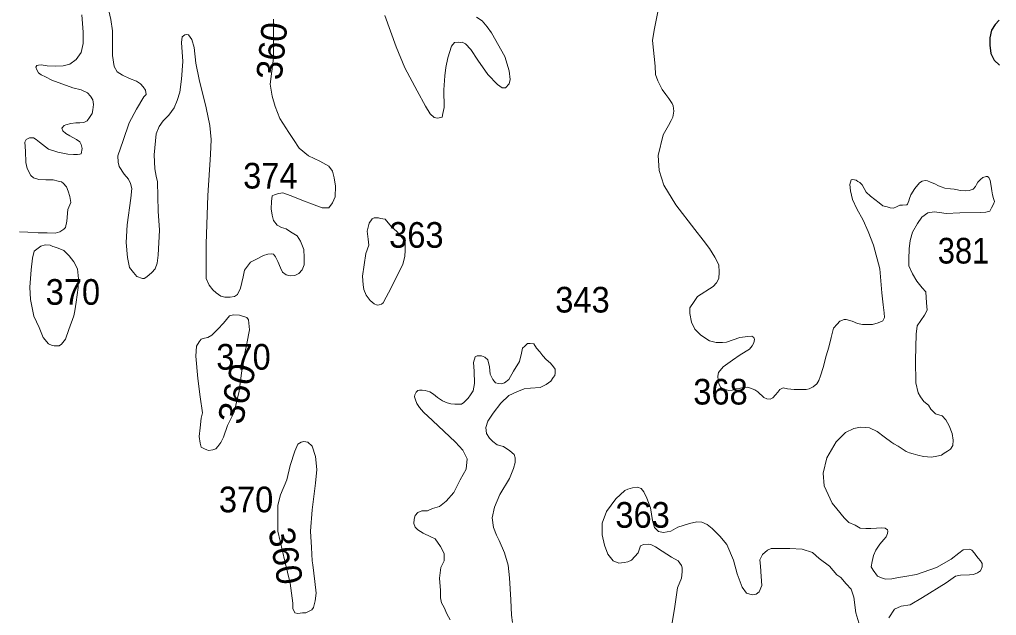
# Model space of a CAD drawing. Extents: x 445.4 to 500, y 8728.7 to 8784.
# Drawn here: x 445.45 to 451.54, y 8738.89 to 8742.61 of the extents above; entities that cross this region are included whole.
import ezdxf
from ezdxf.enums import TextEntityAlignment as Align

# ---------------------------------------------------------------- set-up
doc = ezdxf.new("R2010")
doc.units = 0
doc.header["$LTSCALE"] = 0.064
doc.layers.add('1', color=7, linetype='Continuous', lineweight=25)
doc.layers.add('2', color=7, linetype='Continuous', lineweight=13)
doc.layers.add('21', color=7, linetype='Continuous')
doc.layers.add('61', color=7, linetype='Continuous')

msp = doc.modelspace()

# ---------------------------------------------------------------- linework, layer by layer
at = {"layer": '1'}
msp.add_lwpolyline([(451.5543, 8742.6006), (451.5293, 8742.5735), (451.5063, 8742.5381), (451.4959, 8742.4901), (451.4959, 8742.4443), (451.5026, 8742.393), (451.5235, 8742.3513), (451.5569, 8742.32)], dxfattribs=at)
at = {"layer": '2'}
for points in [[(446.0604, 8741.7554), (446.0944, 8741.852), (446.1311, 8741.9618), (446.1756, 8742.0454), (446.2227, 8742.1223), (446.2358, 8742.138), (446.2331, 8742.1641), (446.2174, 8742.185), (446.2017, 8742.2033), (446.1756, 8742.2216), (446.1337, 8742.2373), (446.0892, 8742.2582), (446.0551, 8742.2791), (446.0368, 8742.3131), (446.0263, 8742.381), (446.0263, 8742.5339), (446.0158, 8742.6044), (446.0001, 8742.6776)], [(445.8351, 8742.6345), (445.8451, 8742.5258), (445.8451, 8742.4552), (445.832, 8742.4003), (445.8006, 8742.3559), (445.7614, 8742.3272), (445.7195, 8742.3167), (445.6724, 8742.3141), (445.62, 8742.3167), (445.5833, 8742.3235), (445.565, 8742.3208), (445.5545, 8742.3182), (445.5493, 8742.3078), (445.5545, 8742.2921), (445.565, 8742.2738), (445.5833, 8742.2607), (445.6095, 8742.2477), (445.6488, 8742.2268), (445.7797, 8742.1797), (445.832, 8742.1667), (445.8713, 8742.1484), (445.8896, 8742.1275), (445.9053, 8742.104), (445.9079, 8742.0752), (445.9053, 8742.0413), (445.9001, 8742.0204), (445.8844, 8741.9942), (445.8687, 8741.9733), (445.8477, 8741.9629), (445.8242, 8741.9603), (445.798, 8741.9603), (445.7666, 8741.9577), (445.7352, 8741.9498), (445.7247, 8741.9446), (445.7116, 8741.9289), (445.7168, 8741.9106), (445.7352, 8741.8949), (445.7613, 8741.8793), (445.8032, 8741.8584), (445.8242, 8741.8427), (445.832, 8741.827), (445.8373, 8741.8009), (445.832, 8741.7682), (445.8241, 8741.7656), (445.8084, 8741.763), (445.7848, 8741.763), (445.7482, 8741.7656), (445.6854, 8741.7786), (445.6278, 8741.7969), (445.5728, 8741.8413), (445.5519, 8741.857), (445.5335, 8741.8675), (445.5204, 8741.8675), (445.51, 8741.8675), (445.489, 8741.857), (445.4812, 8741.8413), (445.4838, 8741.7839), (445.4864, 8741.7133), (445.4943, 8741.6767), (445.5178, 8741.6323), (445.5335, 8741.6192), (445.5676, 8741.6088), (445.6121, 8741.6062), (445.6566, 8741.6062), (445.688, 8741.5983), (445.7089, 8741.5931), (445.7194, 8741.5853), (445.7403, 8741.5618), (445.7508, 8741.5356), (445.7613, 8741.5017), (445.7665, 8741.4651), (445.7482, 8741.4207), (445.743, 8741.3475)], [(447.0305, 8742.6069), (447.0305, 8742.3635), (447.0104, 8742.2018), (447.023, 8742.1265), (447.0406, 8742.0638), (447.0707, 8741.9885), (447.126, 8741.9007), (447.1562, 8741.858), (447.1903, 8741.8036), (447.2487, 8741.755), (447.3201, 8741.7226), (447.3753, 8741.6902), (447.398, 8741.661), (447.4078, 8741.6189), (447.4175, 8741.5671), (447.4143, 8741.499), (447.398, 8741.4634), (447.3753, 8741.431), (447.3331, 8741.431)], [(448.2964, 8742.6198), (448.3307, 8742.597), (448.3628, 8742.5604), (448.3902, 8742.5216), (448.4728, 8742.3743), (448.5003, 8742.2852), (448.5048, 8742.2304), (448.5003, 8742.2053), (448.4774, 8742.1802), (448.4568, 8742.1802), (448.4271, 8742.2007), (448.3676, 8742.2624), (448.3035, 8742.3514), (448.2601, 8742.4177), (448.228, 8742.4542), (448.2074, 8742.4633), (448.196, 8742.461), (448.1823, 8742.4633), (448.1594, 8742.461), (448.1411, 8742.4382), (448.1182, 8742.3674), (448.1045, 8742.3058), (448.0976, 8742.2533), (448.0931, 8742.1665), (448.0949, 8742.0559), (448.0857, 8742.0194), (448.0811, 8741.9966), (448.0537, 8741.9897), (448.0331, 8741.9943), (448.0079, 8742.0171), (447.9782, 8742.0651), (447.9256, 8742.161), (447.8501, 8742.3048), (447.7952, 8742.435), (447.7242, 8742.6304)], [(450.0877, 8740.2501), (450.0503, 8740.2853), (450.0317, 8740.2978), (450.0047, 8740.3081), (449.9881, 8740.3144), (449.9569, 8740.3123), (449.9362, 8740.3061), (449.9133, 8740.304), (449.8905, 8740.2957), (449.8697, 8740.2936), (449.8552, 8740.2978), (449.8324, 8740.304), (449.8178, 8740.3144), (449.8074, 8740.3372), (449.8033, 8740.3579), (449.8012, 8740.3827), (449.8054, 8740.4055), (449.8344, 8740.4408), (449.8926, 8740.4822), (449.9403, 8740.5153), (449.9976, 8740.551), (450.0142, 8740.5718), (450.0246, 8740.5904), (450.0287, 8740.6111), (450.0246, 8740.6236), (450.0121, 8740.6318), (449.9872, 8740.6298), (449.9374, 8740.6236), (449.8959, 8740.609), (449.8544, 8740.5945), (449.8294, 8740.5925), (449.79, 8740.5925), (449.7485, 8740.6028), (449.6945, 8740.6381), (449.6571, 8740.6754), (449.6364, 8740.7189), (449.626, 8740.7727), (449.626, 8740.808), (449.653, 8740.8473), (449.6737, 8740.8784), (449.7717, 8740.9419), (449.7925, 8740.9647), (449.807, 8740.9917), (449.8091, 8741.031), (449.807, 8741.0766), (449.7821, 8741.1243), (449.7489, 8741.1782), (449.7095, 8741.23), (449.6576, 8741.2963), (449.5387, 8741.4511), (449.4639, 8741.5734), (449.4349, 8741.6646), (449.4286, 8741.7578), (449.4598, 8741.8859), (449.493, 8741.9439), (449.5096, 8741.975), (449.52, 8741.9957), (449.5263, 8742.033), (449.5221, 8742.0662), (449.5159, 8742.0827), (449.4951, 8742.1138), (449.4764, 8742.1387), (449.4536, 8742.1698), (449.4266, 8742.2236), (449.4121, 8742.263), (449.41, 8742.3148), (449.3934, 8742.4741), (449.4038, 8742.5383), (449.4266, 8742.6523)], [(447.3331, 8741.431), (447.2844, 8741.4504), (447.2065, 8741.4796), (447.1416, 8741.5055), (447.0897, 8741.5249), (447.0637, 8741.5217), (447.041, 8741.5152), (447.0215, 8741.5055), (447.0183, 8741.4699), (447.015, 8741.4245), (447.0215, 8741.3856), (447.0313, 8741.3532), (447.054, 8741.3241), (447.0799, 8741.3079), (447.1092, 8741.3014), (447.137, 8741.2813), (447.1781, 8741.2563), (447.1995, 8741.2242), (447.2192, 8741.1708), (447.2227, 8741.1209), (447.2227, 8741.0763), (447.2102, 8741.0443), (447.1888, 8741.0229), (447.1638, 8741.0104), (447.1335, 8741.0086), (447.1103, 8741.014), (447.0871, 8741.03), (447.0746, 8741.0567), (447.0585, 8741.0977), (447.0424, 8741.1262), (447.0299, 8741.1423), (447.0174, 8741.1441), (446.9942, 8741.1423), (446.9692, 8741.1351), (446.9246, 8741.112), (446.8871, 8741.0924), (446.8675, 8741.0674), (446.8496, 8741.0425), (446.8425, 8741.0015), (446.824, 8740.9312), (446.8061, 8740.892), (446.7883, 8740.8796), (446.7597, 8740.8742), (446.7276, 8740.8742), (446.7026, 8740.8813), (446.674, 8740.9009), (446.6526, 8740.9205), (446.6294, 8740.9491), (446.6098, 8740.9918), (446.6098, 8741.0827), (446.6115, 8741.2074), (446.6203, 8741.5082), (446.6372, 8741.7636), (446.6425, 8741.8577), (446.6346, 8741.9439), (446.6111, 8742.0537), (446.5665, 8742.2313), (446.5457, 8742.3322), (446.5352, 8742.4315), (446.5221, 8742.4812), (446.5012, 8742.5099), (446.4907, 8742.5125), (446.4776, 8742.5099), (446.4619, 8742.4969), (446.4567, 8742.4629), (446.4645, 8742.3427), (446.4567, 8742.233), (446.4462, 8742.152), (446.4305, 8742.0997), (446.4122, 8742.0553), (446.3774, 8742.0093), (446.3434, 8741.9727), (446.3172, 8741.9388), (446.2989, 8741.8917), (446.2858, 8741.7611), (446.291, 8741.6749), (446.2989, 8741.6278), (446.3067, 8741.5939), (446.3116, 8741.4115), (446.3195, 8741.2913), (446.3116, 8741.1371), (446.3064, 8741.0875), (446.2933, 8741.0509), (446.2724, 8741.0274), (446.2409, 8741.0013), (446.2252, 8740.9908), (446.2148, 8740.9908), (446.1781, 8741.0039), (446.1572, 8741.0274), (446.1336, 8741.0588), (446.1205, 8741.1215), (446.1127, 8741.2155), (446.1179, 8741.3253), (446.1415, 8741.4925), (446.1467, 8741.5526), (446.1388, 8741.5839), (446.1258, 8741.6101), (446.0996, 8741.6414), (446.0682, 8741.69), (446.063, 8741.7162), (446.0604, 8741.7554)], [(451.4956, 8741.41), (451.5063, 8741.4314), (451.5188, 8741.4546), (451.5242, 8741.4707), (451.5188, 8741.4903), (451.5117, 8741.5135), (451.5081, 8741.5367), (451.5063, 8741.5527), (451.5028, 8741.5795), (451.4974, 8741.6027), (451.4902, 8741.6205), (451.4813, 8741.6276), (451.4724, 8741.6276), (451.4527, 8741.6205), (451.4366, 8741.608), (451.4206, 8741.592), (451.4134, 8741.5777), (451.4063, 8741.5634), (451.392, 8741.5474), (451.3669, 8741.5402), (451.3419, 8741.5367), (451.3116, 8741.5385), (451.2937, 8741.5438), (451.274, 8741.5474), (451.2508, 8741.5492), (451.2151, 8741.5545), (451.1918, 8741.5616), (451.1757, 8741.5688), (451.1525, 8741.5813), (451.1257, 8741.592), (451.1078, 8741.5991), (451.0935, 8741.6027), (451.0739, 8741.5973), (451.0578, 8741.5866), (451.0292, 8741.5527), (451.0024, 8741.5117), (450.9953, 8741.4903), (450.9899, 8741.4742), (450.9828, 8741.4546), (450.9792, 8741.4493), (450.9524, 8741.4475), (450.9345, 8741.4475), (450.9149, 8741.4368), (450.8952, 8741.4297), (450.8755, 8741.4314), (450.8559, 8741.4386), (450.8291, 8741.4439), (450.8059, 8741.4635), (450.7522, 8741.5046), (450.7254, 8741.5295), (450.6997, 8741.5742), (450.6854, 8741.5903), (450.6729, 8741.5956), (450.6622, 8741.6045), (450.6425, 8741.6081), (450.6318, 8741.6063), (450.6229, 8741.5778), (450.6265, 8741.5368), (450.639, 8741.4833), (450.6658, 8741.4262), (450.7069, 8741.3549), (450.7372, 8741.2835), (450.7712, 8741.1979), (450.8103, 8741.0519), (450.8235, 8740.9014), (450.8315, 8740.8275), (450.8368, 8740.7774), (450.8394, 8740.7483), (450.8288, 8740.7272), (450.7997, 8740.714), (450.7654, 8740.7034), (450.7019, 8740.7034), (450.6701, 8740.7114), (450.6384, 8740.7246), (450.6005, 8740.735), (450.588, 8740.735), (450.561, 8740.7246), (450.5444, 8740.706), (450.5216, 8740.6811), (450.5071, 8740.6231), (450.4925, 8740.563), (450.4759, 8740.5091), (450.4572, 8740.4366), (450.4406, 8740.3848), (450.4303, 8740.3558), (450.4178, 8740.3351), (450.395, 8740.3164), (450.37, 8740.304), (450.3514, 8740.2999), (450.3348, 8740.2999), (450.3036, 8740.2999), (450.2766, 8740.2999), (450.2351, 8740.304), (450.2081, 8740.3102), (450.1874, 8740.2999), (450.1749, 8740.2833), (450.1604, 8740.2667), (450.1438, 8740.2481), (450.1272, 8740.2398), (450.1064, 8740.2418), (450.0877, 8740.2501)], [(451.4087, 8739.2672), (451.4003, 8739.2784), (451.3835, 8739.298), (451.3695, 8739.3036), (451.3303, 8739.3008), (451.3024, 8739.2784), (451.2548, 8739.2421), (451.1624, 8739.189), (451.0393, 8739.1471), (450.9665, 8739.1332), (450.9273, 8739.1276), (450.8853, 8739.1192), (450.8462, 8739.1164), (450.821, 8739.1248), (450.7958, 8739.136), (450.7678, 8739.1723), (450.7566, 8739.1946), (450.7622, 8739.2281), (450.7706, 8739.2644), (450.7846, 8739.298), (450.8098, 8739.3343), (450.835, 8739.365), (450.849, 8739.3818), (450.8574, 8739.4013), (450.8602, 8739.4153), (450.8574, 8739.4237), (450.8434, 8739.4348), (450.8182, 8739.4376), (450.7902, 8739.4348), (450.7538, 8739.432), (450.723, 8739.432), (450.6866, 8739.4348), (450.6559, 8739.4544), (450.6167, 8739.4712), (450.5887, 8739.4991), (450.5411, 8739.555), (450.5131, 8739.5913), (450.4627, 8739.6993), (450.4571, 8739.7775), (450.4795, 8739.8725), (450.5383, 8739.9731), (450.5971, 8740.0317), (450.6474, 8740.0569), (450.6894, 8740.0653), (450.7202, 8740.0625), (450.7454, 8740.0597), (450.7939, 8740.038), (450.8361, 8740.0039), (450.8843, 8739.9698), (450.8984, 8739.9598), (450.9245, 8739.9458), (450.9486, 8739.9297), (450.9748, 8739.9117), (450.9949, 8739.9036), (451.017, 8739.8976), (451.0471, 8739.8896), (451.0813, 8739.8816), (451.1315, 8739.8776), (451.1657, 8739.8836), (451.1938, 8739.8896), (451.2119, 8739.9016), (451.232, 8739.9157), (451.2501, 8739.9277), (451.2642, 8739.9498), (451.2662, 8739.9839), (451.2601, 8740.024), (451.242, 8740.0721), (451.2219, 8740.1102), (451.1978, 8740.1343), (451.1576, 8740.1483), (451.1275, 8740.1764), (451.1134, 8740.2005), (451.0853, 8740.2246), (451.0632, 8740.2526), (451.0491, 8740.2787), (451.035, 8740.3409), (451.0329, 8740.4824), (451.0371, 8740.6437), (451.0435, 8740.6968), (451.0882, 8740.7626), (451.1052, 8740.7945), (451.1009, 8740.839), (451.0975, 8740.9077), (451.0741, 8740.9337), (451.0402, 8740.9754), (451.0141, 8741.0197), (450.9906, 8741.0691), (450.9906, 8741.1108), (450.9932, 8741.1759), (450.9984, 8741.2279), (451.0141, 8741.28), (451.0454, 8741.3347), (451.0715, 8741.3738), (451.1096, 8741.4011), (451.1489, 8741.4065), (451.1811, 8741.4029), (451.224, 8741.3958), (451.308, 8741.3993), (451.4348, 8741.4029), (451.4706, 8741.4047), (451.4956, 8741.41)], [(445.743, 8741.3475), (445.735, 8741.3096), (445.7245, 8741.2992), (445.6984, 8741.2809), (445.6696, 8741.2731), (445.6202, 8741.2749), (445.5629, 8741.2763), (445.4984, 8741.2802), (445.4475, 8741.2809)], [(448.0644, 8739.123), (448.0744, 8739.1894), (448.0943, 8739.2313), (448.0943, 8739.2778), (448.071, 8739.321), (448.0377, 8739.3675), (448.0111, 8739.3808), (447.9645, 8739.404), (447.9312, 8739.4239), (447.9146, 8739.4405), (447.9046, 8739.4638), (447.9079, 8739.4904), (447.9146, 8739.5136), (447.9312, 8739.5335), (447.9545, 8739.5435), (447.9911, 8739.5435), (448.0211, 8739.5568), (448.0643, 8739.5701), (448.1076, 8739.6033), (448.1542, 8739.6564), (448.1941, 8739.7361), (448.2307, 8739.8026), (448.2373, 8739.8674), (448.2107, 8739.9206), (448.1641, 8739.9704), (448.0222, 8740.1058), (447.9663, 8740.1581), (447.9413, 8740.1866), (447.9234, 8740.2116), (447.9151, 8740.2341), (447.9103, 8740.2531), (447.9115, 8740.265), (447.9198, 8740.2817), (447.9306, 8740.2924), (447.9413, 8740.2947), (447.9568, 8740.2959), (447.977, 8740.2936), (448.0044, 8740.2852), (448.0282, 8740.2698), (448.0532, 8740.2496), (448.0842, 8740.2282), (448.1127, 8740.2151), (448.1365, 8740.2092), (448.1616, 8740.208), (448.1735, 8740.208), (448.202, 8740.208), (448.2163, 8740.2187), (448.2437, 8740.246), (448.2592, 8740.265), (448.2742, 8740.2907), (448.2842, 8740.3372), (448.2808, 8740.4136), (448.2775, 8740.4668), (448.2875, 8740.5033), (448.3008, 8740.5099), (448.3274, 8740.5099), (448.3474, 8740.5), (448.3673, 8740.4834), (448.3773, 8740.4402), (448.3807, 8740.3937), (448.3973, 8740.3605), (448.4139, 8740.3406), (448.4339, 8740.3372), (448.4505, 8740.3339), (448.4705, 8740.3406), (448.4971, 8740.3605), (448.5271, 8740.4136), (448.5637, 8740.4734), (448.577, 8740.5265), (448.5836, 8740.5564), (448.5969, 8740.5697), (448.6136, 8740.5863), (448.6302, 8740.5863), (448.6535, 8740.583), (448.6701, 8740.5564), (448.6901, 8740.5332), (448.7101, 8740.5099), (448.73, 8740.4867), (448.7567, 8740.4634), (448.7766, 8740.4402), (448.7866, 8740.4269), (448.7866, 8740.4003), (448.7833, 8740.387), (448.7733, 8740.3738), (448.76, 8740.3505), (448.73, 8740.3306), (448.6934, 8740.3107), (448.6335, 8740.3073), (448.5936, 8740.304), (448.547, 8740.2841), (448.4971, 8740.2608), (448.4472, 8740.2143), (448.4006, 8740.1512), (448.3673, 8740.1014), (448.354, 8740.0616), (448.3574, 8740.025), (448.3773, 8739.9952), (448.3973, 8739.9752), (448.4239, 8739.9553), (448.4643, 8739.9434), (448.5042, 8739.9168)], [(448.5042, 8739.9168), (448.5309, 8739.8936), (448.5375, 8739.8737), (448.5375, 8739.8438), (448.5275, 8739.8072), (448.5009, 8739.7441), (448.441, 8739.6445), (448.4078, 8739.5648), (448.3944, 8739.4984), (448.4011, 8739.4386), (448.4211, 8739.3921), (448.4377, 8739.3589), (448.471, 8739.2807), (448.4943, 8739.2043), (448.5009, 8739.1246), (448.5109, 8738.9884), (448.5142, 8738.8921), (448.5208, 8738.8476)], [(449.5106, 8738.8196), (449.5319, 8738.9473), (449.5493, 8739.0631), (449.5745, 8739.1231), (449.5784, 8739.1618), (449.5784, 8739.187), (449.5745, 8739.2025), (449.5532, 8739.2315), (449.5105, 8739.2548), (449.4523, 8739.2915), (449.4116, 8739.3186), (449.3825, 8739.3341), (449.365, 8739.336), (449.336, 8739.3341), (449.3185, 8739.3244), (449.303, 8739.2819), (449.2623, 8739.2354), (449.239, 8739.2257), (449.2157, 8739.2199), (449.1827, 8739.216), (449.1478, 8739.2315), (449.1152, 8739.2737), (449.0928, 8739.3295), (449.0788, 8739.3938), (449.0788, 8739.4664), (449.1068, 8739.539), (449.1655, 8739.6172), (449.2215, 8739.6703), (449.2383, 8739.6787), (449.2691, 8739.6871), (449.2999, 8739.6899), (449.3223, 8739.6815), (449.3391, 8739.6619), (449.3586, 8739.6228), (449.381, 8739.5614), (449.3922, 8739.4832), (449.4062, 8739.4385), (449.4314, 8739.4133), (449.4622, 8739.4077), (449.507, 8739.4161), (449.5518, 8739.4413), (449.6245, 8739.4636), (449.6693, 8739.4748), (449.7001, 8739.472), (449.7337, 8739.458), (449.7645, 8739.4329), (449.812, 8739.3854), (449.8568, 8739.3323), (449.8988, 8739.2345), (449.9212, 8739.1507), (449.952, 8739.0669), (449.9786, 8739.0298), (450.0149, 8739.0186), (450.0401, 8739.0242), (450.0569, 8739.0382), (450.0737, 8739.0773), (450.0709, 8739.1332), (450.0653, 8739.1974), (450.0625, 8739.2365), (450.0793, 8739.27), (450.1101, 8739.298), (450.1325, 8739.3091), (450.1773, 8739.3091), (450.25, 8739.3091), (450.3256, 8739.3036), (450.39, 8739.284), (450.432, 8739.2449), (450.4963, 8739.1974), (450.5411, 8739.1443), (450.5663, 8739.1276), (450.5999, 8739.0885), (450.6307, 8739.0549), (450.6475, 8739.0047), (450.6615, 8738.9069), (450.6782, 8738.8454)], [(450.8658, 8738.8762), (450.9021, 8738.9292), (450.9441, 8738.9488), (451.0001, 8738.9572), (451.0757, 8739.0019), (451.224, 8739.0941), (451.2828, 8739.136), (451.3136, 8739.1415), (451.3695, 8739.1443), (451.3947, 8739.1471), (451.4199, 8739.1555), (451.4367, 8739.1695), (451.4479, 8739.1946), (451.4479, 8739.2142), (451.4367, 8739.2309), (451.4227, 8739.2477), (451.4087, 8739.2672)], [(448.1309, 8738.8639), (448.111, 8738.9004), (448.0943, 8738.9403), (448.0777, 8738.9702), (448.071, 8739.0001), (448.071, 8739.0466), (448.0644, 8739.123)]]:
    msp.add_lwpolyline(points, dxfattribs=at)
for points in [[(447.8365, 8741.0807), (447.762, 8740.9294), (447.7322, 8740.8748), (447.7148, 8740.8401), (447.7048, 8740.8301), (447.6899, 8740.8277), (447.6775, 8740.8252), (447.6576, 8740.8326), (447.6327, 8740.8549), (447.6079, 8740.8872), (447.593, 8740.9219), (447.5905, 8740.9517), (447.5855, 8741.0063), (447.6054, 8741.1476), (447.6253, 8741.1997), (447.6203, 8741.2369), (447.6153, 8741.2866), (447.6278, 8741.3362), (447.6452, 8741.3635), (447.6576, 8741.3684), (447.6849, 8741.3684), (447.6974, 8741.3659), (447.7272, 8741.361), (447.767, 8741.3138), (447.7993, 8741.2841), (447.8341, 8741.2419), (447.849, 8741.227), (447.8515, 8741.2047), (447.8515, 8741.1675), (447.849, 8741.1278)], [(445.7853, 8740.7582), (445.7549, 8740.6721), (445.7346, 8740.6139), (445.7093, 8740.581), (445.6941, 8740.5709), (445.6738, 8740.5709), (445.6637, 8740.5709), (445.651, 8740.5734), (445.6282, 8740.5836), (445.5952, 8740.624), (445.5699, 8740.6848), (445.5369, 8740.7556), (445.5166, 8740.8594), (445.5115, 8740.9378), (445.5192, 8741.0441), (445.5293, 8741.1174), (445.5394, 8741.1605), (445.58, 8741.1933), (445.6079, 8741.2009), (445.6383, 8741.1984), (445.656, 8741.1908), (445.6789, 8741.1832), (445.7245, 8741.1655), (445.7575, 8741.1326), (445.7853, 8741.0947), (445.8082, 8741.0517), (445.8158, 8740.9884), (445.8132, 8740.9353), (445.8005, 8740.8442), (445.7929, 8740.7885)], [(446.7431, 8740.075), (446.7189, 8740.0025), (446.7017, 8739.968), (446.6844, 8739.9439), (446.6706, 8739.9301), (446.6533, 8739.9232), (446.6256, 8739.9197), (446.6152, 8739.9232), (446.6014, 8739.9301), (446.5807, 8739.9404), (446.5738, 8739.9646), (446.5669, 8740.006), (446.5738, 8740.0612), (446.5807, 8740.1198), (446.5876, 8740.1543), (446.5738, 8740.2544), (446.5599, 8740.3682), (446.5461, 8740.5062), (446.5496, 8740.5683), (446.5669, 8740.5959), (446.5807, 8740.6132), (446.6014, 8740.6201), (446.6222, 8740.6235), (446.6464, 8740.6373), (446.6844, 8740.6753), (446.7189, 8740.7132), (446.757, 8740.7581), (446.7812, 8740.765), (446.8192, 8740.7615), (446.8641, 8740.7477), (446.8745, 8740.7339), (446.8814, 8740.6718), (446.8641, 8740.5856), (446.8399, 8740.4648), (446.8157, 8740.2889), (446.7846, 8740.1578), (446.757, 8740.0991)], [(447.2713, 8739.232), (447.2683, 8739.3152), (447.2602, 8739.4165), (447.2723, 8739.5501), (447.2926, 8739.7161), (447.3007, 8739.8011), (447.2926, 8739.8821), (447.2723, 8739.9469), (447.2439, 8739.9711), (447.2196, 8739.9752), (447.2034, 8739.9711), (447.1831, 8739.959), (447.1628, 8739.9145), (447.1344, 8739.8254), (447.1141, 8739.7363), (447.0736, 8739.6432), (447.0573, 8739.5784), (447.0573, 8739.5096), (447.0573, 8739.4165), (447.102, 8739.2302), (447.1344, 8739.0926), (447.1506, 8738.9671), (447.1506, 8738.9347), (447.1628, 8738.9063), (447.1831, 8738.9023), (447.2115, 8738.9063), (447.2318, 8738.9063), (447.2696, 8738.9256), (447.2789, 8738.9405), (447.2901, 8738.9815), (447.2957, 8739.0299), (447.2882, 8739.1025), (447.2752, 8739.2069)]]:
    msp.add_lwpolyline(points, close=True, dxfattribs=at)

# ---------------------------------------------------------------- texts
at = {"layer": '21'}
for s, width, p in [('374', 0.95, (446.8415, 8741.5517)), ('363', 0.95, (447.7515, 8741.1826)), ('381', 0.9, (451.1712, 8741.0843)), ('370', 0.95, (445.6106, 8740.8272)), ('343', 0.95, (448.787, 8740.7789)), ('370', 0.95, (446.6741, 8740.4228)), ('368', 0.95, (449.6474, 8740.2054)), ('363', 0.95, (449.1617, 8739.4375))]:
    msp.add_text(s, height=0.16, dxfattribs=dict(at, width=width)).set_placement(p)
at = {"layer": '21', "width": 0.95}
msp.add_text('370', height=0.16, dxfattribs=at).set_placement((447.0292, 8739.5338), align=Align.RIGHT)
at = {"layer": '61'}
for rotation, p in [(83.932, (447.0996, 8742.4008)), (279.668, (447.0281, 8739.2488))]:
    msp.add_text('360', height=0.16, rotation=rotation, dxfattribs=at).set_placement(p, align=Align.CENTER)
at = {"layer": '61', "width": 1.05}
msp.add_text('360', height=0.16, rotation=76.217, dxfattribs=at).set_placement((446.8792, 8740.2548), align=Align.CENTER)

doc.saveas('drawing.dxf')
